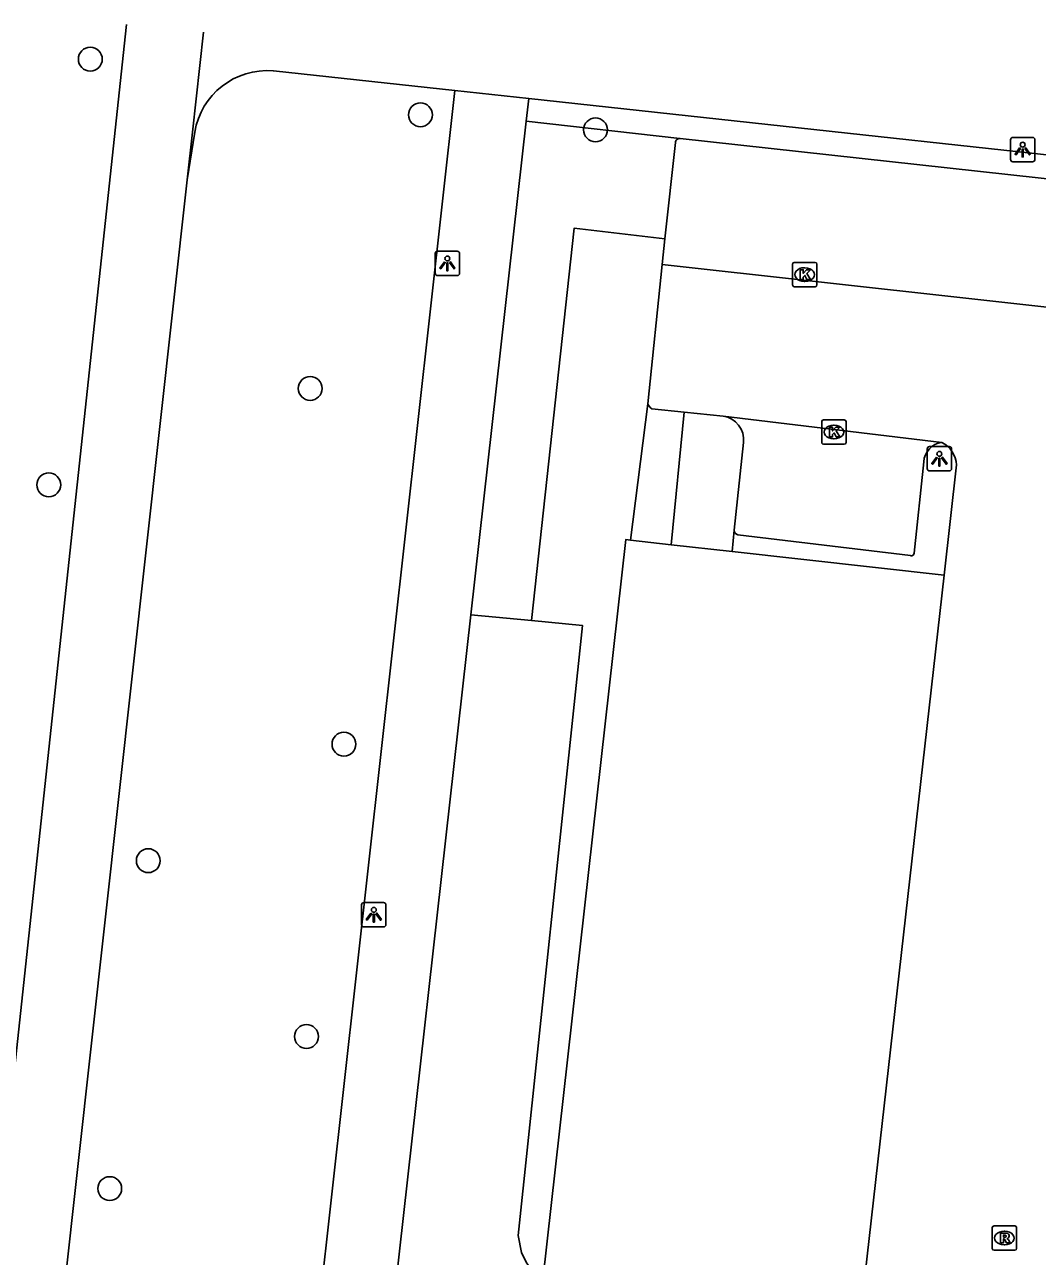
# Model space of a CAD drawing. Extents: x 162026 to 163499, y 387297 to 388169.
# Drawn here: x 162138.5 to 162180, y 388114.5 to 388165 of the extents above; entities that cross this region are included whole.
import ezdxf

# ---------------------------------------------------------------- set-up
doc = ezdxf.new("R2010")
doc.units = 0
for name, color, linetype in [('IMGEO_Boom', 7, 'Continuous'), ('IMGEO_Fietspad_gesloten', 7, 'Continuous'), ('IMGEO_Groenvoorziening', 7, 'Continuous'), ('IMGEO_Kolk', 7, 'Continuous'), ('IMGEO_Lichtpunt', 7, 'Continuous'), ('IMGEO_Loofbos', 7, 'Continuous'), ('IMGEO_Pand', 7, 'Continuous'), ('IMGEO_Parkeervlak_open', 7, 'Continuous'), ('IMGEO_Rijbaan_lokaal_open', 7, 'Continuous'), ('IMGEO_Rioolput', 7, 'Continuous'), ('IMGEO_Voetpad_gesloten', 7, 'Continuous'), ('IMGEO_Voetpad_open', 7, 'Continuous')]:
    doc.layers.add(name, color=color, linetype=linetype)

msp = doc.modelspace()

# ---------------------------------------------------------------- linework, layer by layer
at = {"layer": 'IMGEO_Boom'}
for centre in [(162141.157, 388163.545), (162154.688, 388161.266), (162161.866, 388160.646), (162150.171, 388150.048), (162139.454, 388146.097), (162151.553, 388135.465), (162143.534, 388130.688), (162150.017, 388123.481), (162141.952, 388117.244)]:
    msp.add_circle(centre, 0.489, dxfattribs=at)
at = {"layer": 'IMGEO_Fietspad_gesloten'}
for points in [[(162142.635, 388164.961), (162136.597, 388108.731), (162125.11, 388005.69)], [(162145.131, 388158.602), (162145.348, 388160.554), (162145.79, 388164.648)], [(162129.279, 388009.943), (162129.155, 388010.142), (162129.049, 388010.351), (162128.962, 388010.569), (162128.895, 388010.794), (162128.849, 388011.024), (162128.823, 388011.257), (162128.818, 388011.491), (162128.834, 388011.725), (162145.131, 388158.602)]]:
    msp.add_lwpolyline(points, dxfattribs=at)
at = {"layer": 'IMGEO_Groenvoorziening'}
for points in [[(162159.027, 388161.001), (162165.327, 388160.288)], [(162164.708, 388156.175), (162160.984, 388156.615), (162159.238, 388140.539)], [(162164.003, 388149.419), (162163.304, 388143.826)]]:
    msp.add_lwpolyline(points, dxfattribs=at)
at = {"layer": 'IMGEO_Kolk'}
for p, q in [((162169.937, 388154.289), (162169.937, 388155.141)), ((162170.012, 388155.215), (162170.864, 388155.215)), ((162170.938, 388155.141), (162170.938, 388154.289)), ((162170.425, 388154.995), (162170.45, 388154.995)), ((162170.864, 388154.215), (162170.012, 388154.215)), ((162170.448, 388154.435), (162170.423, 388154.435)), ((162171.136, 388147.833), (162171.136, 388148.685)), ((162171.211, 388148.759), (162172.063, 388148.759)), ((162171.624, 388148.539), (162171.649, 388148.539)), ((162172.137, 388148.685), (162172.137, 388147.833)), ((162171.647, 388147.979), (162171.622, 388147.979)), ((162172.063, 388147.759), (162171.211, 388147.759))]:
    msp.add_line(p, q, dxfattribs=at)
for points in [[(162169.937, 388154.289), (162169.937, 388155.141)], [(162170.012, 388155.215), (162170.864, 388155.215)], [(162170.938, 388155.141), (162170.938, 388154.289)], [(162170.258, 388154.915), (162170.381, 388154.915), (162170.381, 388154.764), (162170.511, 388154.915), (162170.675, 388154.915), (162170.529, 388154.764), (162170.682, 388154.515), (162170.53, 388154.515), (162170.445, 388154.679), (162170.381, 388154.612), (162170.381, 388154.515), (162170.258, 388154.515), (162170.258, 388154.915)], [(162170.864, 388154.215), (162170.012, 388154.215)], [(162171.136, 388147.833), (162171.136, 388148.685)], [(162171.211, 388148.759), (162172.063, 388148.759)], [(162172.137, 388148.685), (162172.137, 388147.833)], [(162171.457, 388148.459), (162171.58, 388148.459), (162171.58, 388148.308), (162171.71, 388148.459), (162171.874, 388148.459), (162171.728, 388148.308), (162171.881, 388148.059), (162171.729, 388148.059), (162171.644, 388148.223), (162171.58, 388148.156), (162171.58, 388148.059), (162171.457, 388148.059), (162171.457, 388148.459)], [(162172.063, 388147.759), (162171.211, 388147.759)]]:
    msp.add_lwpolyline(points, dxfattribs=at)
for centre, start, end in [((162170.014, 388155.139), 91.552, 178.448), ((162170.014, 388155.139), 91.552, 178.448), ((162170.862, 388155.139), 1.552, 88.448), ((162170.862, 388155.139), 1.552, 88.448), ((162170.014, 388154.291), 181.552, 268.448), ((162170.014, 388154.291), 181.552, 268.448), ((162170.862, 388154.291), 271.552, 358.448), ((162170.862, 388154.291), 271.552, 358.448), ((162171.213, 388148.683), 91.552, 178.448), ((162171.213, 388148.683), 91.552, 178.448), ((162172.061, 388148.683), 1.552, 88.448), ((162172.061, 388148.683), 1.552, 88.448), ((162171.213, 388147.835), 181.552, 268.448), ((162171.213, 388147.835), 181.552, 268.448), ((162172.061, 388147.835), 271.552, 358.448), ((162172.061, 388147.835), 271.552, 358.448)]:
    msp.add_arc(centre, 0.0765, start, end, dxfattribs=at)
for centre, major_axis, ratio, start_param, end_param in [((162170.424, 388154.715), (-0.387, 0.002), 0.722429, 4.712389, 7.853982), ((162170.449, 388154.715), (-0.39, 0.002), 0.717154, 1.570796, 4.712389), ((162171.623, 388148.259), (-0.387, 0.002), 0.722429, 4.712389, 7.853982), ((162171.648, 388148.259), (-0.39, 0.002), 0.717154, 1.570796, 4.712389)]:
    msp.add_ellipse(centre, major_axis=major_axis, ratio=ratio, start_param=start_param, end_param=end_param, dxfattribs=at)
at = {"layer": 'IMGEO_Lichtpunt'}
for p, q in [((162178.876, 388160.244), (162178.876, 388159.437)), ((162178.876, 388160.244), (162178.876, 388159.437)), ((162179.778, 388160.339), (162178.97, 388160.339)), ((162179.778, 388160.339), (162178.97, 388160.339)), ((162179.872, 388159.437), (162179.872, 388160.244)), ((162179.872, 388159.437), (162179.872, 388160.244)), ((162178.97, 388159.343), (162179.778, 388159.343)), ((162178.97, 388159.343), (162179.778, 388159.343)), ((162155.294, 388155.577), (162155.294, 388154.77)), ((162155.294, 388155.577), (162155.294, 388154.77)), ((162156.196, 388155.672), (162155.388, 388155.672)), ((162156.196, 388155.672), (162155.388, 388155.672)), ((162156.29, 388154.77), (162156.29, 388155.577)), ((162156.29, 388154.77), (162156.29, 388155.577)), ((162155.388, 388154.676), (162156.196, 388154.676)), ((162155.388, 388154.676), (162156.196, 388154.676)), ((162175.461, 388147.567), (162175.461, 388146.76)), ((162175.461, 388147.567), (162175.461, 388146.76)), ((162176.363, 388147.662), (162175.555, 388147.662)), ((162176.363, 388147.662), (162175.555, 388147.662)), ((162176.457, 388146.76), (162176.457, 388147.567)), ((162176.457, 388146.76), (162176.457, 388147.567)), ((162175.555, 388146.666), (162176.363, 388146.666)), ((162175.555, 388146.666), (162176.363, 388146.666)), ((162152.278, 388128.876), (162152.278, 388128.069)), ((162152.278, 388128.876), (162152.278, 388128.069)), ((162153.18, 388128.971), (162152.372, 388128.971)), ((162153.18, 388128.971), (162152.372, 388128.971)), ((162153.274, 388128.069), (162153.274, 388128.876)), ((162153.274, 388128.069), (162153.274, 388128.876)), ((162152.372, 388127.975), (162153.18, 388127.975)), ((162152.372, 388127.975), (162153.18, 388127.975))]:
    msp.add_line(p, q, dxfattribs=at)
for points in [[(162179.25, 388159.908), (162179.289, 388159.88), (162179.101, 388159.618), (162179.063, 388159.645), (162179.25, 388159.908)], [(162179.352, 388159.86), (162179.399, 388159.86), (162179.399, 388159.538), (162179.352, 388159.538), (162179.352, 388159.86)], [(162179.462, 388159.88), (162179.5, 388159.907), (162179.687, 388159.645), (162179.648, 388159.617), (162179.462, 388159.88)], [(162155.668, 388155.241), (162155.707, 388155.213), (162155.519, 388154.951), (162155.481, 388154.978), (162155.668, 388155.241)], [(162155.77, 388155.193), (162155.817, 388155.193), (162155.817, 388154.871), (162155.77, 388154.871), (162155.77, 388155.193)], [(162155.88, 388155.213), (162155.918, 388155.24), (162156.105, 388154.978), (162156.066, 388154.95), (162155.88, 388155.213)], [(162175.835, 388147.231), (162175.874, 388147.203), (162175.686, 388146.941), (162175.648, 388146.968), (162175.835, 388147.231)], [(162175.937, 388147.183), (162175.984, 388147.183), (162175.984, 388146.861), (162175.937, 388146.861), (162175.937, 388147.183)], [(162176.047, 388147.203), (162176.085, 388147.23), (162176.272, 388146.968), (162176.233, 388146.94), (162176.047, 388147.203)], [(162152.652, 388128.54), (162152.691, 388128.512), (162152.503, 388128.25), (162152.465, 388128.277), (162152.652, 388128.54)], [(162152.754, 388128.492), (162152.801, 388128.492), (162152.801, 388128.17), (162152.754, 388128.17), (162152.754, 388128.492)], [(162152.864, 388128.512), (162152.902, 388128.539), (162153.089, 388128.277), (162153.05, 388128.249), (162152.864, 388128.512)]]:
    msp.add_lwpolyline(points, dxfattribs=at)
for centre in [(162179.375, 388160.042), (162155.793, 388155.375), (162175.96, 388147.365), (162152.777, 388128.674)]:
    msp.add_circle(centre, 0.0994, dxfattribs=at)
for centre, start, end in [((162178.97, 388160.244), 90, 180), ((162178.97, 388160.244), 90, 180), ((162179.778, 388160.244), 0, 90), ((162179.778, 388160.244), 0, 90), ((162178.97, 388159.437), 180, 270), ((162178.97, 388159.437), 180, 270), ((162179.778, 388159.437), 270, 0), ((162179.778, 388159.437), 270, 360), ((162155.388, 388155.577), 90, 180), ((162155.388, 388155.577), 90, 180), ((162156.196, 388155.577), 0, 90), ((162156.196, 388155.577), 0, 90), ((162155.388, 388154.77), 180, 270), ((162155.388, 388154.77), 180, 270), ((162156.196, 388154.77), 270, 0), ((162156.196, 388154.77), 270, 360), ((162175.555, 388147.567), 90, 180), ((162175.555, 388147.567), 90, 180), ((162176.363, 388147.567), 0, 90), ((162176.363, 388147.567), 0, 90), ((162175.555, 388146.76), 180, 270), ((162175.555, 388146.76), 180, 270), ((162176.363, 388146.76), 270, 0), ((162176.363, 388146.76), 270, 360), ((162152.372, 388128.876), 90, 180), ((162152.372, 388128.876), 90, 180), ((162153.18, 388128.876), 0, 90), ((162153.18, 388128.876), 0, 90), ((162152.372, 388128.069), 180, 270), ((162152.372, 388128.069), 180, 270), ((162153.18, 388128.069), 270, 0), ((162153.18, 388128.069), 270, 360)]:
    msp.add_arc(centre, 0.0946, start, end, dxfattribs=at)
at = {"layer": 'IMGEO_Loofbos'}
for points in [[(162156.758, 388140.773), (162159.238, 388140.539)], [(162159.238, 388140.539), (162161.331, 388140.334), (162158.693, 388115.32), (162158.828, 388114.622), (162159.035, 388114.195), (162159.327, 388113.821), (162159.703, 388113.507)]]:
    msp.add_lwpolyline(points, dxfattribs=at)
at = {"layer": 'IMGEO_Pand'}
for points in [[(162163.304, 388143.826), (162163.102, 388143.849), (162159.703, 388113.507)], [(162163.304, 388143.826), (162164.96, 388143.642)], [(162167.466, 388143.363), (162164.96, 388143.642)], [(162176.16, 388142.394), (162167.466, 388143.363)], [(162172.827, 388112.903), (162176.16, 388142.394)]]:
    msp.add_lwpolyline(points, dxfattribs=at)
at = {"layer": 'IMGEO_Parkeervlak_open'}
for points in [[(162165.141, 388160.124), (162164.708, 388156.175)], [(162165.327, 388160.288), (162165.331, 388160.288), (162189.836, 388157.6)], [(162164.594, 388155.133), (162164.708, 388156.175)], [(162174.93, 388143.298), (162175.318, 388147.037)], [(162167.694, 388144.047), (162174.775, 388143.192)]]:
    msp.add_lwpolyline(points, dxfattribs=at)
for centre, radius, start, end in [((162165.309, 388160.121), 0.168, 83.923, 178.8836), ((162176.19, 388146.972), 0.874, 98.6828, 175.7081), ((162167.76, 388144.25), 0.213, 184.5834, 252.0569), ((162174.81, 388143.307), 0.121, 253.2152, 355.519)]:
    msp.add_arc(centre, radius, start, end, dxfattribs=at)
at = {"layer": 'IMGEO_Rijbaan_lokaal_open'}
for points in [[(162164.003, 388149.419), (162164.594, 388155.133)], [(162190.112, 388152.293), (162164.594, 388155.133)], [(162165.498, 388149.075), (162164.178, 388149.206)], [(162167.095, 388148.916), (162165.498, 388149.075)], [(162176.058, 388147.836), (162167.095, 388148.916)], [(162176.16, 388142.394), (162176.665, 388146.91)]]:
    msp.add_lwpolyline(points, dxfattribs=at)
for centre, radius, start, end in [((162164.52, 388149.666), 0.573, 205.493, 233.3198), ((162175.561, 388146.848), 1.106, 3.2024, 63.2878)]:
    msp.add_arc(centre, radius, start, end, dxfattribs=at)
at = {"layer": 'IMGEO_Rioolput'}
for p, q in [((162178.2, 388115.718), (162179.052, 388115.718)), ((162178.125, 388114.792), (162178.125, 388115.644)), ((162178.613, 388115.498), (162178.638, 388115.498)), ((162179.126, 388115.644), (162179.126, 388114.792)), ((162179.052, 388114.718), (162178.2, 388114.718)), ((162178.636, 388114.938), (162178.611, 388114.938))]:
    msp.add_line(p, q, dxfattribs=at)
for points in [[(162178.2, 388115.718), (162179.052, 388115.718)], [(162178.125, 388114.792), (162178.125, 388115.644)], [(162178.714, 388115.416), (162178.462, 388115.418), (162178.462, 388115.018)], [(162178.462, 388115.018), (162178.586, 388115.018), (162178.586, 388115.18), (162178.597, 388115.18)], [(162178.64, 388115.337), (162178.586, 388115.337), (162178.586, 388115.256)], [(162178.586, 388115.256), (162178.638, 388115.256)], [(162178.644, 388115.151), (162178.715, 388115.018), (162178.855, 388115.018), (162178.79, 388115.144)], [(162179.126, 388115.644), (162179.126, 388114.792)], [(162179.052, 388114.718), (162178.2, 388114.718)]]:
    msp.add_lwpolyline(points, dxfattribs=at)
for centre, radius, start, end in [((162178.202, 388115.642), 0.0765, 91.552, 178.448), ((162178.202, 388115.642), 0.0765, 91.552, 178.448), ((162179.05, 388115.642), 0.0765, 1.552, 88.448), ((162179.05, 388115.642), 0.0765, 1.552, 88.448), ((162178.596, 388115.127), 0.0533, 26.0293, 88.6989), ((162178.622, 388115.445), 0.19, 274.7715, 282.9687), ((162178.646, 388115.241), 0.0964, 77.0061, 93.1865), ((162178.66, 388115.298), 0.0378, 276.6634, 79.6772), ((162178.713, 388115.306), 0.109, 350.3612, 89.416), ((162178.711, 388115.306), 0.112, 277.5842, 350.9817), ((162178.695, 388115.091), 0.108, 29.5134, 73.7905), ((162178.202, 388114.794), 0.0765, 181.552, 268.448), ((162178.202, 388114.794), 0.0765, 181.552, 268.448), ((162179.05, 388114.794), 0.0765, 271.552, 358.448), ((162179.05, 388114.794), 0.0765, 271.552, 358.448)]:
    msp.add_arc(centre, radius, start, end, dxfattribs=at)
for centre, major_axis, ratio, start_param, end_param in [((162178.612, 388115.218), (-0.387, 0.002), 0.722429, 4.712389, 7.853982), ((162178.637, 388115.218), (-0.39, 0.002), 0.717154, 1.570796, 4.712389)]:
    msp.add_ellipse(centre, major_axis=major_axis, ratio=ratio, start_param=start_param, end_param=end_param, dxfattribs=at)
at = {"layer": 'IMGEO_Voetpad_gesloten'}
for points in [[(162148.659, 388163.065), (162156.097, 388162.257)], [(162156.097, 388162.257), (162159.131, 388161.927)], [(162159.131, 388161.927), (162191.029, 388158.462)], [(162145.131, 388158.602), (162145.439, 388160.548)]]:
    msp.add_lwpolyline(points, dxfattribs=at)
msp.add_arc((162148.411, 388160.064), 3.011, 85.2819, 170.746, dxfattribs=at)
at = {"layer": 'IMGEO_Voetpad_open'}
for points in [[(162138.907, 388008.012), (162156.097, 388162.257)], [(162159.131, 388161.927), (162159.027, 388161.001)], [(162159.027, 388161.001), (162156.758, 388140.773)], [(162164.96, 388143.642), (162165.498, 388149.075)], [(162167.93, 388147.828), (162167.547, 388144.233)], [(162167.466, 388143.363), (162167.547, 388144.233)], [(162149.51, 388076.152), (162156.758, 388140.773)]]:
    msp.add_lwpolyline(points, dxfattribs=at)
msp.add_arc((162166.942, 388147.934), 0.994, 353.8731, 81.1367, dxfattribs=at)

doc.saveas('drawing.dxf')
